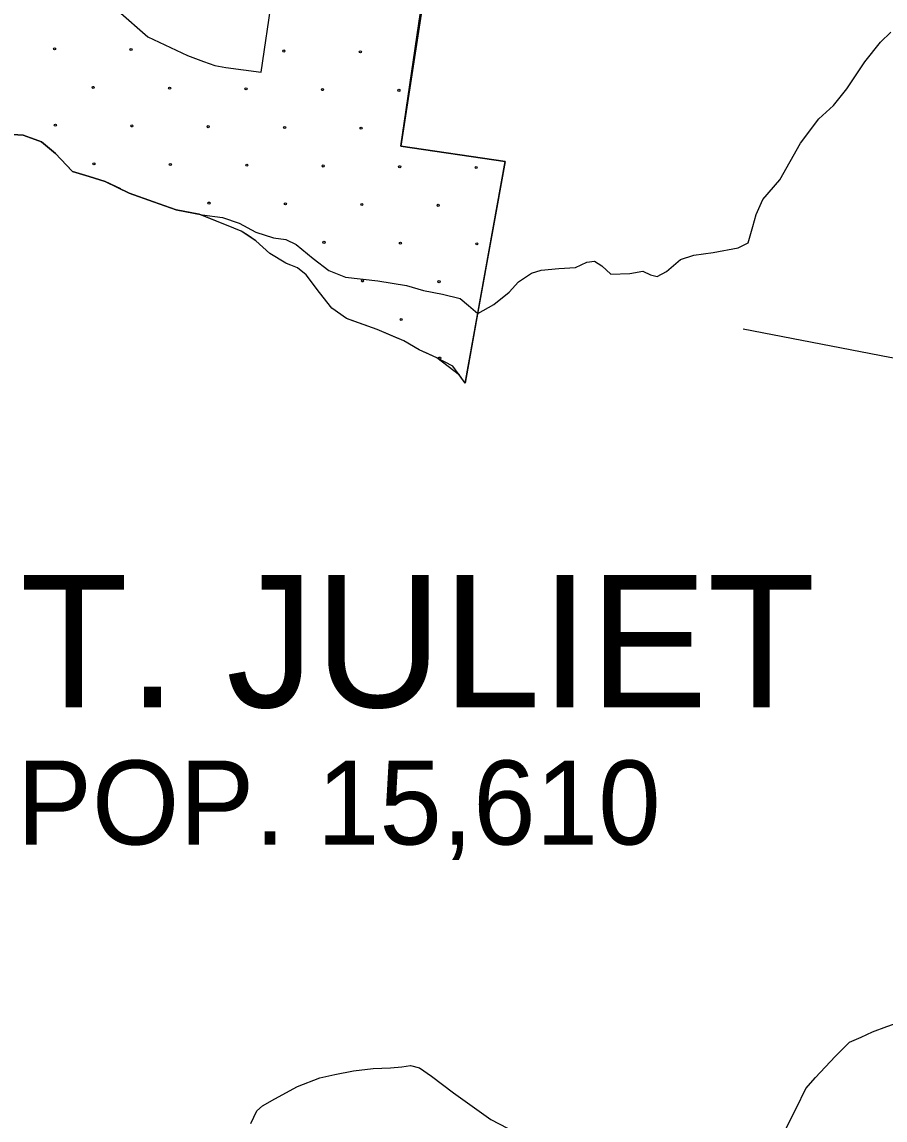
# Model space of a CAD drawing. Extents: x 1788175 to 1969470, y 584502 to 738744.
# Drawn here: x 1824162 to 1828504, y 681239 to 686767 of the extents above; entities that cross this region are included whole.
import ezdxf

# ---------------------------------------------------------------- set-up
doc = ezdxf.new("R2010")
doc.units = 0
for name, color, linetype in [('DESIGN - EROSION CONTROL - Devices', 7, 'Continuous'), ('DESIGN - SCRATCH - User 1', 7, 'Continuous'), ('DESIGN - TRANSPORTATION - Text', 7, 'Continuous'), ('SURVEY - TRANSPORTATION - Roads', 7, 'Continuous'), ('SURVEY - VEGETATION - Features with Text', 7, 'Continuous')]:
    doc.layers.add(name, color=color, linetype=linetype)

msp = doc.modelspace()

# ---------------------------------------------------------------- linework, layer by layer
at = {"layer": 'DESIGN - EROSION CONTROL - Devices'}
for centre in [(1824325.9, 686632.1), (1824710.5, 686628.4), (1825479.6, 686620.9), (1825864.1, 686617.2), (1824520, 686437.9), (1824904.6, 686434.2), (1825289.1, 686430.5), (1825673.7, 686426.7), (1826058.3, 686423), (1824329.6, 686247.5), (1824714.2, 686243.8), (1825098.7, 686240.1), (1825483.3, 686236.3), (1825867.8, 686232.6), (1824523.8, 686053.4), (1824908.3, 686049.7), (1825292.9, 686045.9), (1825677.4, 686042.2), (1826062, 686038.5), (1826446.5, 686034.7), (1825102.5, 685855.5), (1825487, 685851.8), (1825871.6, 685848), (1826256.1, 685844.3), (1825681.2, 685657.6), (1826065.7, 685653.9), (1826450.3, 685650.2), (1825875.3, 685463.5), (1826259.9, 685459.8), (1826069.5, 685269.4), (1826263.6, 685075.2)]:
    msp.add_circle(centre, 5.28, dxfattribs=at)
at = {"layer": 'DESIGN - SCRATCH - User 1'}
msp.add_line((1825364.4, 686514.1), (1825487, 687326.7), dxfattribs=at)
for points in [[(1825487, 687326.7), (1826232.2, 687211.7), (1826067.9, 686142.1), (1826593.6, 686065.6), (1826459.1, 685325)], [(1821353.3, 686499.4), (1821378.7, 686518.2), (1821388.3, 686527.2), (1821551.7, 686693.9), (1821715.9, 686740.8), (1821990.2, 686904), (1822203.3, 686953.3), (1822354.1, 686976.7), (1822484.7, 687011.2), (1822607, 687021.9), (1822756.9, 687042.2), (1822990.6, 687017.6), (1823227.2, 686958.7), (1823473.8, 686954.3), (1823562.5, 686902.4), (1824297.3, 686948.2), (1824645.4, 686822.5), (1824795.8, 686693), (1824993.9, 686597.6), (1825074.9, 686568), (1825131.8, 686548.2), (1825186.7, 686537.8), (1825364.4, 686514.1)], [(1826459.1, 685325), (1826390.7, 684948.9), (1826363, 684989.8), (1826248.2, 685076.5), (1826159.5, 685116.4), (1826082.6, 685161.5), (1825949, 685219.4), (1825794.1, 685274.6), (1825721.1, 685326.9), (1825659.1, 685405.4), (1825591.4, 685493.5), (1825547.2, 685530), (1825489.4, 685553.5), (1825409, 685601.5), (1825339.1, 685665.5), (1825265, 685713.9), (1825227.8, 685728.5), (1825051.5, 685800.1), (1824938.1, 685821.5), (1824822.9, 685861.6), (1824701.8, 685905.8), (1824580.9, 685964), (1824499.5, 685989.5), (1824416, 686015), (1824329.6, 686104.7), (1824260.7, 686164), (1824167.4, 686197.7), (1824113.5, 686200.7)]]:
    msp.add_lwpolyline(points, dxfattribs=at)
at = {"layer": 'DESIGN - TRANSPORTATION - Text'}
for points in [[(1824113.5, 686200.7), (1824167.4, 686197.7), (1824260.7, 686164), (1824329.6, 686104.7), (1824416, 686015), (1824499.5, 685989.5), (1824580.9, 685964), (1824701.8, 685905.8), (1824822.9, 685861.6), (1824938.1, 685821.5), (1825067.6, 685797.1), (1825171.2, 685783.2), (1825254.6, 685753.7), (1825337.8, 685708.2), (1825427.2, 685680.5), (1825489, 685671.4), (1825540.5, 685646.4), (1825627.2, 685576.8), (1825706.1, 685515.3), (1825789.4, 685481.8), (1825952.9, 685464.8), (1826096.4, 685440.2), (1826181.9, 685414.7), (1826277.5, 685396.9), (1826367, 685375.3), (1826408.3, 685340.5), (1826454.7, 685299), (1826536.3, 685344.2), (1826613.3, 685406.9), (1826660.2, 685458.2), (1826724.9, 685503.1), (1826773.1, 685518.2), (1826863.2, 685526.6), (1826947.2, 685531.1), (1827003.6, 685558.1), (1827041.7, 685563.5), (1827079.2, 685538.8), (1827124.4, 685497.9), (1827220.4, 685500.2), (1827284.6, 685513), (1827324.2, 685494.3), (1827358, 685485.7), (1827404.4, 685510.9), (1827475.4, 685571.7), (1827541.7, 685592.5), (1827639.9, 685606.8), (1827764.2, 685630.6), (1827814.6, 685655.7), (1827838, 685737.4), (1827855, 685797.2), (1827888.3, 685872.7), (1827974, 685973.3), (1828079.1, 686157.6), (1828171.2, 686280.1), (1828244.3, 686346.9), (1828311.7, 686429.8), (1828402, 686566.3), (1828481.6, 686665), (1828532.5, 686716.2)], [(1827956, 681098), (1828056.3, 681297.7), (1828106.1, 681397.3), (1828154.5, 681453.4), (1828252.7, 681559.2), (1828324.7, 681631), (1828384.1, 681655.6), (1828440.8, 681682.8), (1828512.8, 681710.7), (1828584.8, 681734.6), (1828654.7, 681742.5), (1828728.7, 681748.4), (1828774.7, 681736.4), (1828822.6, 681702.3), (1828872.4, 681642.4), (1828912.3, 681588.4), (1828966.1, 681488.4), (1829031.9, 681374.4), (1829095.6, 681254.5), (1829151.4, 681142.5)], [(1825313.9, 681221), (1825344, 681284.9), (1825372, 681310.8), (1825434, 681346.7), (1825548.1, 681408.5), (1825660.1, 681452.3), (1825735.5, 681467.6), (1825830, 681486.1), (1825928, 681498), (1826016, 681501.8), (1826072.3, 681506.8), (1826115.9, 681513.7), (1826161.9, 681501.7), (1826221.7, 681459.7), (1826333.5, 681375.6), (1826521.2, 681241.5), (1826730.9, 681133.4)]]:
    msp.add_lwpolyline(points, dxfattribs=at)
at = {"layer": 'SURVEY - TRANSPORTATION - Roads'}
msp.add_lwpolyline([(1827791, 685221.6), (1828527.8, 685080.2), (1828808.8, 685035.1), (1828870.6, 685026), (1828918.4, 685017.2), (1829009.7, 685004.8), (1829064.3, 684989.2), (1829126.3, 684997.4)], dxfattribs=at)
at = {"layer": 'SURVEY - VEGETATION - Features with Text'}
for points in [[(1826390.7, 684948.9), (1826593.6, 686065.6), (1826067.9, 686142.1), (1826382.9, 688294)], [(1826121.2, 686505.9), (1826159.4, 686767.2)], [(1826082.9, 686244.7), (1826121.2, 686505.9)], [(1825051.5, 685800.1), (1824938.1, 685821.5), (1824822.9, 685861.6), (1824701.8, 685905.8), (1824580.9, 685964), (1824499.5, 685989.5), (1824416, 686015), (1824329.6, 686104.7), (1824260.7, 686164), (1824167.4, 686197.7), (1824113.5, 686200.7)], [(1824412.6, 686018.6), (1824329.6, 686104.7), (1824260.7, 686164), (1824210.4, 686182.2)], [(1826374.9, 686097.4), (1826113.7, 686135.4)], [(1826585.9, 686023.3), (1826593.6, 686065.6), (1826374.9, 686097.4)], [(1824658.8, 685926.5), (1824580.9, 685964), (1824499.5, 685989.5), (1824416, 686015), (1824412.6, 686018.6)], [(1825051.5, 685800.1), (1824938.1, 685821.5), (1824822.9, 685861.6), (1824797.9, 685870.7)], [(1826511.9, 685616), (1826559.1, 685875.7)], [(1826390.7, 684948.9), (1826362, 684990.7), (1826330.1, 685034.3), (1826248.2, 685076.5), (1826159.5, 685116.4), (1826082.6, 685161.5), (1825949, 685219.4), (1825794.1, 685274.6), (1825721.1, 685326.9), (1825659.1, 685405.4), (1825591.4, 685493.5), (1825547.2, 685530), (1825489.4, 685553.5), (1825409, 685601.5), (1825339.1, 685665.5), (1825265, 685713.9), (1825227.8, 685728.5), (1825051.5, 685800.1)], [(1825294.2, 685694.8), (1825265, 685713.9), (1825227.8, 685728.5), (1825052.6, 685799.7)], [(1825509.8, 685545.2), (1825489.4, 685553.5), (1825409, 685601.5), (1825339.1, 685665.5), (1825294.2, 685694.8)], [(1826464.7, 685356.2), (1826511.9, 685616)], [(1825808.5, 685269.5), (1825794.1, 685274.6), (1825721.1, 685326.9), (1825659.1, 685405.4), (1825623.2, 685452.1)], [(1826054.4, 685173.7), (1825949, 685219.4), (1825808.5, 685269.5)], [(1826390.7, 684948.9), (1826437.9, 685208.6)], [(1826390.7, 684948.9), (1826362, 684990.7), (1826330.1, 685034.3), (1826248.2, 685076.5), (1826187, 685104.1)]]:
    msp.add_lwpolyline(points, dxfattribs=at)

# ---------------------------------------------------------------- texts
for s, height, p in [('MT. JULIET', 665, (1823411, 683317.5)), ('POP. 15,610', 422.999, (1824136.3, 682626.2))]:
    msp.add_text(s, height=height, dxfattribs=at).set_placement(p)

doc.saveas('drawing.dxf')
